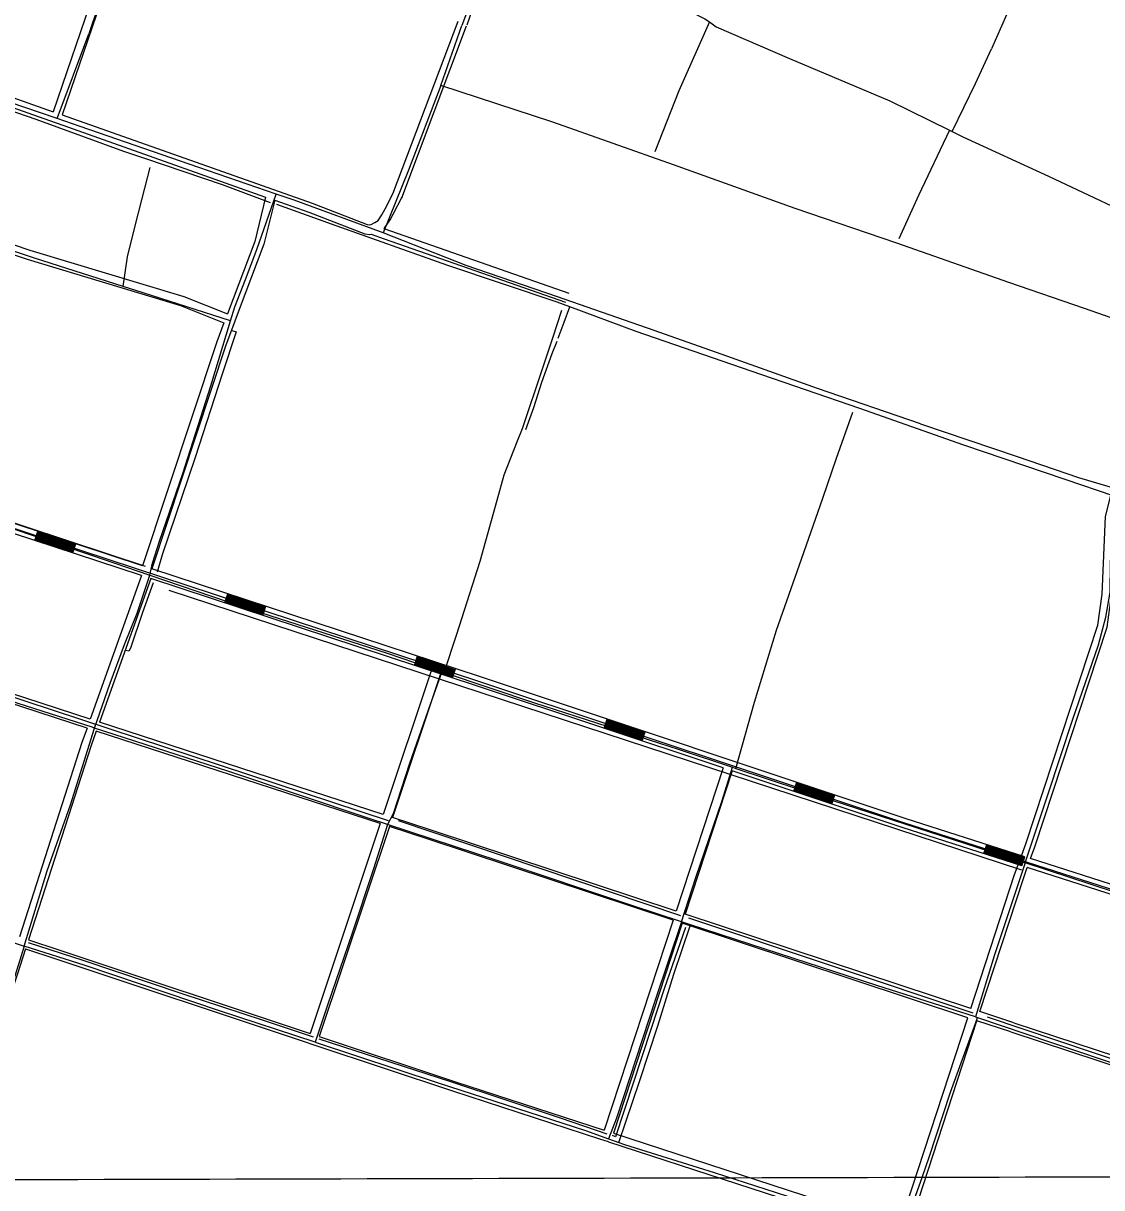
# Model space of a CAD drawing. Extents: x 3361039 to 3398939, y 576572 to 602007.
# Drawn here: x 3370968 to 3374341, y 594068 to 597709 of the extents above; entities that cross this region are included whole.
import ezdxf

# ---------------------------------------------------------------- set-up
doc = ezdxf.new("R2010")
doc.units = 0
for name, color, linetype in [('V-DTCH-CNTR', 7, 'Continuous'), ('V-GRID-MAJR', 7, 'Continuous'), ('V-ROAD-CNTR', 7, 'Continuous'), ('V-TOPO-SHOR', 7, 'Continuous')]:
    doc.layers.add(name, color=color, linetype=linetype)

msp = doc.modelspace()

# ---------------------------------------------------------------- linework, layer by layer
at = {"layer": 'V-DTCH-CNTR'}
msp.add_line((3371074.2660000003, 597410.719), (3371172.978, 597675.826), dxfattribs=at)
for points in [[(3373110.1380000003, 599804.204), (3373053.738, 599639.035), (3372990.373, 599474.0210000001), (3372969.815, 599421.068), (3372918.693, 599283.65), (3372835.157, 599048.644), (3372818.767, 599008.757), (3372779.708, 598891.191), (3372716.994, 598720.7440000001), (3372676.738, 598618.693), (3372650.112, 598537.231), (3372594.366, 598400.691), (3372582.723, 598365.343), (3372482.444, 598109.04), (3372462.501, 598049.105), (3372444.73, 597990.721), (3372429.035, 597939.156), (3372339.256, 597701.969)], [(3374663.085, 599075.9130000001), (3374597.803, 598928.75), (3374487.838, 598688.925), (3374346.196, 598384.012), (3374196.536, 598066.8960000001), (3374058.9760000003, 597771.181), (3373996.123, 597628.61)], [(3371544.788, 598808.544), (3371496.795, 598672.602), (3371451.072, 598534.286), (3371407.3000000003, 598413.731), (3371385.071, 598355.398), (3371374.8510000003, 598314.5970000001), (3371318.2770000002, 598141.689), (3371303.31, 598096.35), (3371273.606, 597981.67), (3371255.088, 597916.284), (3371202.031, 597761.875), (3371172.978, 597675.826)], [(3372444.73, 597990.721), (3372556.1580000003, 597954.125), (3372738.037, 597883.409), (3372946.644, 597796.603), (3373048.524, 597748.61), (3373099.806, 597722.67), (3373113.644, 597712.879), (3373134.855, 597697.873)], [(3371616.427, 596778.389), (3371343.142, 596865.719), (3371279.7770000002, 596886.005), (3371003.235, 596974.534), (3370699.681, 597074.837), (3370447.502, 597161.3690000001), (3370040.335, 597299.158), (3369797.275, 597380.017), (3369609.363, 597442.53), (3369103.6380000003, 597614.241), (3368901.443, 597682.103), (3368869.7970000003, 597692.724), (3368823.373, 597708.305)], [(3372273.663, 597514.294), (3372172.758, 597249.256), (3372093.349, 597053.564), (3371814.7, 597155.907), (3371758.919, 597174.973), (3371516.978, 597257.676), (3371145.8540000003, 597386.411), (3371074.2660000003, 597410.719), (3370772.678, 597513.117), (3370412.447, 597641.113), (3370261.548, 597695.7490000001)], [(3374101.62, 595083.0750000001), (3374172.272, 595296.523), (3374250.54, 595532.404), (3374330.156, 595765.552), (3374353.792, 595851.91), (3374367.164, 595929.4720000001), (3374367.659, 596018.685), (3374369.961, 596064.98), (3374378.055, 596173.219), (3374390.0640000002, 596250.789), (3374390.67, 596252.39), (3374420.475, 596330.98), (3374529.465, 596580.31), (3374581.968, 596714.18), (3374286.974, 596816.612), (3374050.432, 596898.291), (3373700.3880000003, 597020.782), (3373382.276, 597130.153), (3373001.657, 597265.753), (3372624.432, 597399.2930000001), (3372273.663, 597514.294), (3372339.256, 597701.969)], [(3373113.644, 597712.879), (3373017.7830000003, 597497.527), (3372942.8200000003, 597306.975)], [(3373134.855, 597697.873), (3373364.487, 597598.527), (3373677.7060000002, 597466.707), (3373864.84, 597374.346), (3373873.284, 597370.181), (3373906.583, 597353.745), (3374174.219, 597230.351), (3374515.203, 597070.456), (3374706.773, 596984.262), (3374744.747, 597077.349), (3374795.126, 597196.248), (3374869.6890000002, 597378.348), (3374999.59, 597683.74)], [(3373873.284, 597370.181), (3373946.312, 597520.961), (3373996.123, 597628.61)], [(3373864.84, 597374.346), (3373767.681, 597170.581), (3373706.313, 597034.716)], [(3371279.7770000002, 596886.005), (3371293.912, 596978.546), (3371318.312, 597079.883), (3371348.225, 597192.767), (3371364.933, 597258.051)], [(3371363.636, 595983.318), (3371372.0130000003, 596020.047), (3371394.193, 596089.388), (3371466.876, 596300.783), (3371554.211, 596574.75), (3371616.427, 596778.389), (3371629.819, 596822.2220000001), (3371662.986, 596907.845), (3371698.237, 597000.949), (3371758.919, 597174.973)], [(3373774.184, 596455.763), (3373451.316, 596567.207), (3373168.574, 596668.21), (3372940.873, 596747.795), (3372638.4020000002, 596852.995), (3372352.919, 596951.291), (3372093.349, 597053.564)], [(3372283.731, 595678.899), (3372324.294, 595799.0430000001), (3372396.4080000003, 596026.316), (3372449.748, 596217.925), (3372471.5100000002, 596296.906), (3372513.369, 596402.599), (3372528.721, 596441.72), (3372592.369, 596631.207), (3372624.5330000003, 596725.261), (3372652.5270000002, 596811.773)], [(3373196.127, 595378.877), (3373255.165, 595585.58), (3373323.159, 595810.62), (3373402.035, 596033.558), (3373468.474, 596223.8740000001), (3373511.394, 596348.943), (3373562.588, 596492.355)], [(3373774.184, 596455.763), (3374076.671, 596353.969), (3374268.36, 596288.886), (3374390.67, 596252.39)], [(3370759.855, 596186.906), (3371178.583, 596046.327), (3371363.636, 595983.318), (3371654.399, 595884.318), (3372105.789, 595738.789), (3372276.928, 595681.189), (3372283.731, 595678.899), (3372566.66, 595583.6730000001), (3373019.41, 595437.456), (3373185.705, 595382.33), (3373196.127, 595378.877), (3373500.005, 595278.145), (3374101.62, 595083.0750000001)], [(3370970.713, 594822.737), (3371042.1720000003, 595058.654), (3371115.509, 595264.595), (3371190.969, 595504.9180000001), (3371239.4250000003, 595645.6190000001), (3371284.36, 595765.911), (3371324.407, 595863.756), (3371363.636, 595983.318)], [(3372276.928, 595681.189), (3372240.59, 595578.904), (3372176.281, 595394.235), (3372124.505, 595237.008), (3372106.794, 595202.948)], [(3373946.39, 594601.774), (3373637.068, 594699.5210000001), (3373287.6550000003, 594813.154), (3373054.86, 594889.78), (3373026.424, 594899.142), (3372870.95, 594950.317), (3372452.894, 595089.53), (3372106.794, 595202.948), (3372049.102, 595221.853), (3371607.9420000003, 595370.051), (3371190.969, 595504.9180000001), (3371183.7460000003, 595507.254), (3370846.559, 595615.37)], [(3369148.171, 595426.627), (3369181.666, 595415.402), (3369354.819, 595357.373), (3369791.2290000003, 595212.609), (3370061.194, 595126.7710000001), (3370206.662, 595077.606), (3370596.163, 594947.407), (3370970.713, 594822.737), (3370888.218, 594561.682), (3370777.4250000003, 594233.363), (3370722.819, 594088.611), (3370717.984, 594076.378), (3370707.732, 594069.626), (3370689.345, 594069.726), (3370524.073, 594108.786), (3370157.467, 594192.549), (3369777.54, 594277.527)], [(3373026.424, 594899.142), (3373070.782, 595037.822), (3373153.842, 595278.444), (3373185.705, 595382.33)], [(3372106.794, 595202.948), (3372063.116, 595064.262), (3371996.6240000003, 594863.73), (3371919.095, 594638.743), (3371880.312, 594522.502), (3371581.8880000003, 594620.87), (3371161.12, 594762.143), (3370970.713, 594822.737)], [(3374962.359, 594580.454), (3374935.873, 594593.541), (3374966.523, 594716.636), (3374981.1580000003, 594776.485), (3374984.676, 594796.895), (3374804.9050000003, 594852.939), (3374780.042, 594860.688), (3374446.947, 594969.466), (3374101.62, 595083.0750000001), (3374005.356, 594795.537), (3373946.39, 594601.774), (3373952.7060000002, 594599.6240000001), (3374180.218, 594522.154), (3374429.6950000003, 594439.7220000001), (3374750.543, 594332.378), (3374834.1550000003, 594304.6730000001), (3374789.08, 594159.865), (3374817.398, 594150.71)], [(3373026.424, 594899.142), (3372944.715, 594657.15), (3372822.7830000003, 594285.309), (3372798.541, 594220.488)], [(3372830.9220000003, 594208.7710000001), (3372896.02, 594403.184), (3372952.133, 594573.809), (3373002.745, 594734.929), (3373054.86, 594889.78)], [(3374615.801, 593616.6900000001), (3374454.066, 593679.564), (3374088.355, 593801.461), (3373767.489, 593905.401), (3373715.8200000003, 593921.351), (3373780.162, 594102.1460000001), (3373800.93, 594162.642), (3373868.1210000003, 594365.894), (3373945.591, 594580.665), (3373952.7060000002, 594599.6240000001)], [(3371880.312, 594522.502), (3372265.7460000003, 594395.731), (3372725.97, 594246.747), (3372798.541, 594220.488), (3372830.9220000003, 594208.7710000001), (3372848.309, 594202.48), (3373129.086, 594115.108), (3373386.731, 594031.951), (3373715.8200000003, 593921.351)]]:
    msp.add_lwpolyline(points, dxfattribs=at)
at = {"layer": 'V-GRID-MAJR'}
msp.add_spline([(3365128.9220000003, 594079.193), (3370397.386, 594091.837), (3375665.848, 594105.247), (3380934.308, 594119.4230000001), (3386202.7660000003, 594134.366), (3391471.221, 594150.0750000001), (3396739.674, 594166.55), (3396739.6750000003, 594166.55)], degree=3, dxfattribs=at)
at = {"layer": 'V-ROAD-CNTR'}
for p, q in [((3371004.159954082, 596091.4077906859), (3371013.532935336, 596119.90573369)), ((3371122.902716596, 596052.3538687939), (3371132.2746978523, 596080.8518117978)), ((3371597.870766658, 595896.140181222), (3371607.2437479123, 595924.6381242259)), ((3371716.613529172, 595857.0872593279), (3371725.9865104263, 595885.585202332)), ((3372191.5825792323, 595700.873571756), (3372200.954560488, 595729.3715147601)), ((3372310.3243417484, 595661.819649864), (3372319.697323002, 595690.3175928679)), ((3372784.763392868, 595504.177965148), (3372794.2393739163, 595532.6419082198)), ((3372903.3621556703, 595464.6920441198), (3372912.839136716, 595493.155987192)), ((3373377.759206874, 595306.7493600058), (3373387.23618792, 595335.213303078)), ((3373496.358969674, 595267.263438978), (3373505.834950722, 595295.7273820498)), ((3373971.8530186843, 595112.1367492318), (3373981.008000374, 595140.7056920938)), ((3374090.888780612, 595073.988825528), (3374100.0447623, 595102.5577683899))]:
    msp.add_line(p, q, dxfattribs=at)
for points in [[(3371521.910918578, 598807.459358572), (3371275.263411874, 598057.967857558), (3371061.7078389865, 597432.2261090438)], [(3371549.737862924, 598796.046381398), (3371303.7093549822, 598048.4338766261), (3371089.9917824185, 597422.220129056)], [(3374089.3167837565, 595105.1357632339), (3374103.023756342, 595143.228687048), (3374328.5823052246, 595826.9893195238), (3374341.763278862, 595923.6471262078), (3374352.1312581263, 596165.987641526), (3374376.9942083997, 596261.3264508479), (3374741.6274791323, 597134.9087036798), (3375193.5995751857, 598182.1766091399), (3375415.98713041, 598716.3045408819)], [(3374118.180726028, 595096.7457800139), (3374131.3876996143, 595133.4487066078), (3374357.93424652, 595820.2073330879), (3374371.677219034, 595920.9731315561), (3374381.967198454, 596161.5116504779), (3374405.4921514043, 596251.716470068), (3374769.2434239, 597123.186727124), (3375221.2195199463, 598170.46663256), (3375443.3060757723, 598703.869565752)], [(3372578.8238047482, 598388.662196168), (3372578.8238047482, 598388.662196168), (3372589.66778306, 598364.6352442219), (3372457.4750474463, 597995.8929817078), (3372355.0322523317, 597703.1515671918)], [(3370276.506409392, 597710.05755338), (3371061.7078389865, 597432.227109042)], [(3372099.312763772, 597128.5617163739), (3372123.9927144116, 597175.3916227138), (3372327.460307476, 597715.0475433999)], [(3372152.965656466, 597166.019641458), (3372151.404659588, 597163.057647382), (3372354.2882538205, 597701.1655711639)], [(3370253.568455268, 597686.3506007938), (3371049.717862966, 597404.647164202)], [(3371049.717862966, 597404.647164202), (3371091.686779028, 597389.7971939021)], [(3371089.99078242, 597422.219129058), (3371871.016220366, 597145.8666817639), (3372043.5568752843, 597079.5498143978), (3372050.345861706, 597078.6788161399), (3372055.6718510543, 597079.7668139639), (3372067.75382689, 597085.500802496), (3372077.430807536, 597091.6807901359), (3372089.25378389, 597109.4747545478), (3372099.312763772, 597128.5617163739)], [(3371091.686779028, 597389.7971939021), (3371725.735510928, 597165.4496425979)], [(3373721.296519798, 595208.183557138), (3372393.085176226, 595650.3906727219), (3370734.988492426, 596195.726582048), (3369677.389607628, 596545.1738831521), (3368410.5241413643, 596963.67404615), (3367727.18750804, 597179.0386154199)], [(3371725.735510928, 597165.4496425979), (3371691.571579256, 597026.6439202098), (3371606.1207501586, 596799.9913735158)], [(3371754.1564540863, 597155.39366271), (3371720.273521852, 597017.735938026), (3371640.1406821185, 596805.1863631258)], [(3371754.15445409, 597155.39366271), (3371860.630241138, 597117.71873806), (3372036.1608900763, 597050.251872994), (3372051.469859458, 597048.28887692), (3372056.040850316, 597049.222875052)], [(3372124.337713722, 597111.699750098), (3372152.965656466, 597166.019641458)], [(3372095.070772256, 597067.3508387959), (3372098.914764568, 597069.8048338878), (3372115.08373223, 597094.1407852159), (3372124.337713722, 597111.699750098)], [(3370714.630533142, 597091.7407900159), (3370988.688985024, 596999.671974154), (3371469.694023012, 596854.2092650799), (3371606.1207501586, 596799.9913735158)], [(3370700.424561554, 597064.864843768), (3370979.569003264, 596971.088031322), (3371459.794042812, 596825.8613217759), (3371595.535771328, 596771.9154296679)], [(3372056.040850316, 597049.222875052), (3372096.070770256, 597035.2179030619)], [(3372095.070772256, 597067.3508387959), (3372673.849614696, 596864.862243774)], [(3372096.070770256, 597035.2179030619), (3372663.943634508, 596836.5443004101)], [(3371640.1406821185, 596805.1863631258), (3371619.096724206, 596749.3674747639)], [(3371595.5367713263, 596771.9164296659), (3371573.231815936, 596712.753547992), (3371341.07028026, 596012.1809491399)], [(3371619.096724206, 596749.3674747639), (3371601.517759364, 596702.7395680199), (3371369.57022326, 596002.807967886)], [(3371341.07028026, 596012.1809491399), (3370739.684483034, 596209.972553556), (3369682.09359822, 596559.416854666), (3369547.7418669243, 596603.7987659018)], [(3371337.933286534, 595981.6320102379), (3370730.2925018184, 596181.4806105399), (3369672.684617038, 596530.9309116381), (3369538.2098859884, 596575.3538227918)], [(3371123.8357147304, 596055.2058630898), (3371005.092952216, 596094.259784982)], [(3371124.7727128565, 596058.0558573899), (3371006.029950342, 596097.1097792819)], [(3371125.709710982, 596060.904851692), (3371006.9669484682, 596099.9587735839)], [(3371126.647709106, 596063.7548459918), (3371007.904946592, 596102.808767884)], [(3371127.584707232, 596066.604840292), (3371008.8419447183, 596105.658762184)], [(3371128.5217053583, 596069.4548345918), (3371009.7789428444, 596108.508756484)], [(3371129.459703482, 596072.304828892), (3371010.7169409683, 596111.358750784)], [(3371130.3967016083, 596075.1538231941), (3371011.653939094, 596114.2077450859)], [(3371131.333699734, 596078.0038174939), (3371012.59093722, 596117.0577393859)], [(3371337.933286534, 595981.6320102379), (3371177.32060776, 595532.9719075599)], [(3374100.0447623, 595102.5577683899), (3373725.954510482, 595222.44252862), (3372397.7971668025, 595664.6316442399), (3371369.57022326, 596002.807967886)], [(3371366.4402295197, 595972.25602899), (3371205.86055068, 595523.685926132)], [(3373156.67664904, 595380.354212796), (3372388.37318565, 595636.1497012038), (3371366.4402295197, 595972.25602899)], [(3371719.4215235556, 595865.637242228), (3371600.678761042, 595904.69116412)], [(3371720.35952168, 595868.487236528), (3371601.6167591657, 595907.5411584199)], [(3371721.296519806, 595871.3372308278), (3371602.5537572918, 595910.39115272)], [(3371722.2335179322, 595874.187225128), (3371603.490755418, 595913.2411470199)], [(3371723.171516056, 595877.0372194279), (3371604.4287535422, 595916.09114132)], [(3371724.1085141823, 595879.8862137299), (3371605.365751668, 595918.940135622)], [(3371725.0455123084, 595882.73620803), (3371606.302749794, 595921.790129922)], [(3371717.5475273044, 595859.9382536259), (3371598.80476479, 595898.9921755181)], [(3371718.48452543, 595862.788247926), (3371599.741762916, 595901.8421698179)], [(3371177.3216077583, 595532.9709075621), (3370975.383011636, 595598.67677615), (3370290.485381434, 595820.290332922)], [(3371167.206627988, 595504.7139640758), (3370966.1250301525, 595570.140833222), (3370281.1004002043, 595791.7953899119)], [(3372317.820326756, 595684.618604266), (3372199.0775642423, 595723.6725261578)], [(3372318.7573248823, 595687.4685985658), (3372200.0145623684, 595726.522520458)], [(3372311.2593398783, 595664.670644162), (3372192.516577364, 595703.7245660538)], [(3372312.196338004, 595667.5206384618), (3372193.45357549, 595706.574560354)], [(3372313.13333613, 595670.3696327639), (3372194.390573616, 595709.4235546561)], [(3372314.0713342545, 595673.219627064), (3372195.32857174, 595712.2735489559)], [(3372315.0083323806, 595676.0696213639), (3372196.265569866, 595715.1235432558)], [(3372315.945330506, 595678.919615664), (3372197.2025679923, 595717.9735375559)], [(3372316.88332863, 595681.7696099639), (3372198.140566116, 595720.8235318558)], [(3372243.846474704, 595683.6836061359), (3372093.8907746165, 595234.74250402)], [(3372272.34341771, 595674.310624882), (3372122.419717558, 595225.4595225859)], [(3371167.20562799, 595504.715964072), (3371151.2956598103, 595460.2720529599), (3370955.57105126, 594852.4312686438)], [(3372093.8917746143, 595234.7415040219), (3371205.86055068, 595523.6849261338)], [(3372904.3081537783, 595467.5390384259), (3372785.7083909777, 595507.0249594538)], [(3372905.2561518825, 595470.386032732), (3372786.656389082, 595509.8719537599)], [(3372906.204149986, 595473.23202704), (3372787.604387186, 595512.7179480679)], [(3372907.1511480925, 595476.0790213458), (3372788.5513852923, 595515.564942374)], [(3372908.0991461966, 595478.9250156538), (3372789.499383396, 595518.410936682)], [(3372909.0471443, 595481.7710099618), (3372790.4473815, 595521.25693099)], [(3372909.994142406, 595484.6180042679), (3372791.3943796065, 595524.1039252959)], [(3372910.9421405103, 595487.4639985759), (3372792.3423777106, 595526.9499196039)], [(3372911.8901386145, 595490.310992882), (3372793.290375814, 595529.79691391)], [(3371195.74557091, 595495.4299826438), (3371179.703602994, 595450.6160722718), (3370984.0599942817, 594843.0282874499)], [(3372084.386793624, 595206.2865609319), (3371195.74557091, 595495.4279826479)], [(3373156.67664904, 595380.354212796), (3373009.704942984, 594932.5961083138)], [(3373185.140592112, 595370.8782317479), (3373038.1868860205, 594923.1741271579)], [(3374090.888780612, 595073.988825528), (3373716.638529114, 595193.9245856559), (3373185.140592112, 595370.8782317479)], [(3373502.0429583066, 595284.34240482), (3373383.443195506, 595323.8283258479)], [(3373502.9899564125, 595287.1893991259), (3373384.3901936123, 595326.6753201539)], [(3373503.9379545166, 595290.0353934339), (3373385.3381917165, 595329.521314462)], [(3373504.8859526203, 595292.88238774), (3373386.28618982, 595332.368308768)], [(3373497.303967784, 595270.1104332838), (3373378.704204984, 595309.5963543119)], [(3373498.2519658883, 595272.9574275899), (3373379.6522030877, 595312.443348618)], [(3373499.199963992, 595275.8034218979), (3373380.600201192, 595315.289342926)], [(3373500.1469620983, 595278.650416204), (3373381.547199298, 595318.1363372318)], [(3373501.0949602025, 595281.496410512), (3373382.495197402, 595320.9823315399)], [(3373009.704942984, 594932.5961083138), (3372243.6254751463, 595186.02260146), (3372122.419717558, 595225.4595225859)], [(3372084.386793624, 595206.28756093), (3371865.21423197, 594550.1228732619)], [(3372112.914736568, 595197.005579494), (3371893.6801750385, 594540.6518922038)], [(3373000.349961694, 594904.0921653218), (3372234.2734938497, 595157.5166584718), (3372112.914736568, 595197.0045794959)], [(3375916.440129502, 594472.4420286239), (3375868.284225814, 594499.7919739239), (3375712.7085369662, 594551.7608699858), (3375366.909228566, 594667.4016387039), (3375026.799908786, 594789.0333954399), (3374934.290093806, 594820.8593317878), (3374870.8032207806, 594851.181271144), (3374803.419355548, 594861.3962507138), (3373721.296519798, 595208.183557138)], [(3374091.803778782, 595076.845819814), (3373972.7670168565, 595114.9937435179)], [(3374092.718776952, 595079.7028141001), (3373973.682015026, 595117.850737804)], [(3374093.63477512, 595082.5598083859), (3373974.5980131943, 595120.70773209)], [(3374094.5497732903, 595085.416802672), (3373975.5130113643, 595123.5647263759)], [(3374095.465771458, 595088.273796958), (3373976.429009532, 595126.4217206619)], [(3374096.3817696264, 595091.1307912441), (3373977.3450077, 595129.278714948)], [(3374097.296767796, 595093.9877855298), (3373978.26000587, 595132.135709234)], [(3374098.212765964, 595096.8447798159), (3373979.1760040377, 595134.9927035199)], [(3374099.1277641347, 595099.7017741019), (3373980.0910022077, 595137.8496978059)], [(3373931.317099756, 594627.717718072), (3374068.4008255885, 595047.0098794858), (3374079.151804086, 595076.8888197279)], [(3373959.8000427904, 594618.2957369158), (3374096.7787688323, 595037.2678989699), (3374108.017746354, 595068.4998365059)], [(3374975.5670112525, 594790.7963919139), (3374928.5991051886, 594806.9543595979), (3374866.3502296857, 594836.6853001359), (3374799.9843624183, 594846.745280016), (3374108.017746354, 595068.4998365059)], [(3374991.2949797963, 594817.111339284), (3374939.981082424, 594834.764303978), (3374875.256211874, 594865.677242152), (3374806.854348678, 594876.047221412), (3374118.180726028, 595096.7457800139)], [(3373931.3180997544, 594627.717718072), (3373038.1868860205, 594923.1741271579)], [(3373000.348961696, 594904.0921653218), (3372784.791392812, 594247.386478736)], [(3373028.830904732, 594894.6711841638), (3372813.315335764, 594238.092497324)], [(3373921.9951184, 594599.2027751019), (3373028.83190473, 594894.6701841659)], [(3370974.865012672, 594814.4723445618), (3370949.58606323, 594735.9665015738), (3370737.954486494, 594103.167767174)], [(3370974.8640126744, 594814.471344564), (3371069.18582403, 594783.340406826), (3371839.690283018, 594526.9969195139)], [(3370984.0589942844, 594843.0282874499), (3371078.621805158, 594811.8183498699), (3371865.21423197, 594550.1228732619)], [(3373708.569545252, 593946.406080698), (3373921.9951184, 594599.2027751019)], [(3374065.8778306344, 594583.2038070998), (3373959.8000427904, 594618.2957369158)], [(3373737.0934882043, 593937.1130992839), (3373950.477061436, 594589.780793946)], [(3374056.455849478, 594554.721864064), (3373950.477061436, 594589.780793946)], [(3374065.8778306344, 594583.2038070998), (3374707.662547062, 594372.042229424), (3374825.716310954, 594333.5473064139)], [(3371839.690283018, 594526.9969195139), (3371883.111196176, 594512.550948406)], [(3371893.6801750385, 594540.6518922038), (3372319.604323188, 594398.9491756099), (3372784.790392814, 594247.3854787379)], [(3374056.455849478, 594554.721864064), (3374698.324565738, 594343.532286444), (3374816.4933294, 594305.000363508)], [(3371883.111196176, 594512.550948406), (3372310.2223419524, 594370.4532326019), (3372769.58242323, 594220.78953193)], [(3372813.315335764, 594238.092497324), (3373708.569545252, 593946.4080806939)], [(3372769.58242323, 594220.78953193), (3372797.2413679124, 594211.7775499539)], [(3372798.533365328, 594211.3565507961), (3373688.60558518, 593921.3611307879)]]:
    msp.add_lwpolyline(points, dxfattribs=at)
at = {"layer": 'V-TOPO-SHOR'}
for p, q in [((3371423.0174813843, 595936.0620179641), (3374089.628191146, 595061.7534166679)), ((3370318.089371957, 595805.2301108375), (3372108.625313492, 595216.0041049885)), ((3372140.5698551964, 595216.0923633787), (3373023.068835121, 594918.2496029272)), ((3373048.642120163, 594911.9313012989), (3373937.5300084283, 594614.1061925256)), ((3373982.2876701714, 594601.4519375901), (3374832.8068050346, 594316.2987354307))]:
    msp.add_line(p, q, dxfattribs=at)
for points in [[(3371741.3140000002, 597147.563), (3371590.438, 597203.566), (3371409.63, 597265.184), (3371351.17, 597284.578), (3371282.517, 597308.116), (3371007.9420000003, 597408.392), (3370708.184, 597511.534), (3370362.203, 597629.914), (3370160.889, 597700.179)], [(3374379.9390000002, 596229.836), (3374226.316, 596281.767), (3373909.556, 596389.09), (3373583.988, 596503.952), (3373244.806, 596620.932), (3372884.559, 596745.522), (3372677.682, 596822.058), (3372637.855, 596836.791), (3372295.255, 596951.068), (3371931.633, 597081.126), (3371760.352, 597142.009)], [(3372640.509, 596724.09), (3372659.859, 596774.376), (3372677.682, 596822.058)], [(3371619.915, 596748.477), (3371633.512, 596744.316), (3371589.865, 596611.079), (3371505.333, 596351.399), (3371402.167, 596046.8740000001), (3371386.881, 595992.477)], [(3372539.489, 596438.621), (3372564.389, 596507.2660000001), (3372590.0300000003, 596586.802), (3372621.8540000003, 596675.839), (3372638.086, 596715.134)], [(3371350.201, 596009.707), (3371113.6410000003, 596087.979), (3370810.463, 596188.415), (3370463.774, 596302.034)], [(3371374.437, 595959.176), (3371341.2290000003, 595866.062), (3371303.153, 595754.585), (3371298.3340000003, 595745.078), (3371288.129, 595747.178)], [(3373038.7, 594881.56), (3372972.25, 594689.199), (3372930.684, 594562.762), (3372819.852, 594226.953), (3372810.3370000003, 594230.41)], [(3371875.933, 594538.493), (3371718.907, 594590.4450000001), (3371464.666, 594673.583), (3371154.701, 594778.144), (3370984.0700000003, 594832.895)], [(3372794.308, 594235.0920000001), (3372650.884, 594284.2440000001), (3372304.881, 594398.539), (3371893.605, 594532.265)]]:
    msp.add_lwpolyline(points, dxfattribs=at)

doc.saveas('drawing.dxf')
